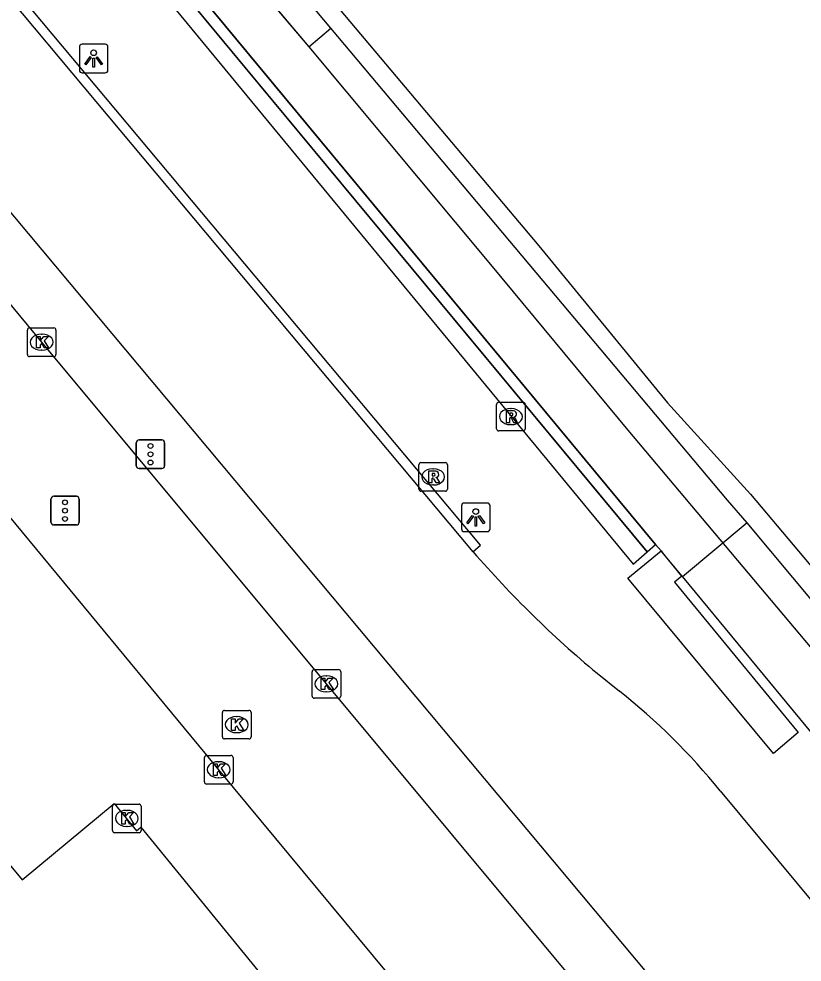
# Model space of a CAD drawing. Extents: x 159489 to 160304, y 383826 to 384530.
# Drawn here: x 160015.3 to 160042.66, y 384332.92 to 384365.88 of the extents above; entities that cross this region are included whole.
import ezdxf

# ---------------------------------------------------------------- set-up
doc = ezdxf.new("R2010")
doc.units = 0
for name, color, linetype in [('IMGEO_Berm_open', 7, 'Continuous'), ('IMGEO_Geluidsscherm', 7, 'Continuous'), ('IMGEO_Grasland_overig', 7, 'Continuous'), ('IMGEO_Haag', 7, 'Continuous'), ('IMGEO_Kolk', 7, 'Continuous'), ('IMGEO_Lichtpunt', 7, 'Continuous'), ('IMGEO_Muur', 7, 'Continuous'), ('IMGEO_Rijbaan_lokaal_gesloten', 7, 'Continuous'), ('IMGEO_Rijbaan_lokaal_open', 7, 'Continuous'), ('IMGEO_Rioolput', 7, 'Continuous'), ('IMGEO_Spoorbaan_halfverhard', 7, 'Continuous'), ('IMGEO_Verkeersregelinstallatiepaal', 7, 'Continuous'), ('IMGEO_Voetpad_open', 7, 'Continuous')]:
    doc.layers.add(name, color=color, linetype=linetype)

msp = doc.modelspace()

# ---------------------------------------------------------------- linework, layer by layer
at = {"layer": 'IMGEO_Berm_open'}
msp.add_lwpolyline([(160031.164, 384347.261), (160031.432, 384347.486), (160014.96, 384367.156), (160008.168, 384375.266), (160001.662, 384383.035), (160001.394, 384382.81)], dxfattribs=at)
at = {"layer": 'IMGEO_Geluidsscherm'}
msp.add_lwpolyline([(159996.841, 384398.858), (160004.982, 384389.167), (160013.112, 384379.425), (160018.618, 384372.896), (160020.004, 384371.288), (160025.427, 384364.899), (160031.831, 384357.227), (160036.569, 384351.512), (160050.423, 384335.054), (160058.443, 384325.423), (160063.637, 384319.301), (160076.399, 384303.987), (160093.251, 384283.877)], dxfattribs=at)
at = {"layer": 'IMGEO_Grasland_overig'}
for points in [[(160026.201, 384365.549), (159987.168, 384412.021), (159943.419, 384463.146), (159908.449, 384504.169), (159906.715, 384506.089)], [(159995.763, 384397.895), (159996.88, 384398.889), (160004.982, 384389.167), (160018.536, 384373.086), (160018.87, 384372.686), (160019.93, 384371.421), (160019.98, 384371.361), (160025.427, 384364.899), (160026.201, 384365.549)], [(160040.741, 384348.268), (160040.054, 384349.055), (160026.201, 384365.549)], [(160040.741, 384348.268), (160038.479, 384346.386)], [(160105.978, 384270.179), (160040.741, 384348.268)], [(160037.546, 384347.514), (160037.735, 384347.285)], [(160038.464, 384346.404), (160038.479, 384346.386)], [(160038.479, 384346.386), (160042.798, 384341.166), (160045.966, 384337.336), (160083.805, 384291.696), (160118.374, 384250), (160248.732, 384092.813), (160250.333, 384090.882), (160250.266, 384090.825)]]:
    msp.add_lwpolyline(points, dxfattribs=at)
at = {"layer": 'IMGEO_Haag'}
for points in [[(160017.322, 384371.273), (160037.245, 384347.25)], [(160037.546, 384347.514), (160018.206, 384370.833)]]:
    msp.add_lwpolyline(points, dxfattribs=at)
at = {"layer": 'IMGEO_Kolk'}
for p, q in [((160015.593, 384354.153), (160015.593, 384355.005)), ((160015.668, 384355.079), (160016.52, 384355.079)), ((160016.594, 384355.005), (160016.594, 384354.153)), ((160016.081, 384354.859), (160016.106, 384354.859)), ((160016.104, 384354.299), (160016.079, 384354.299)), ((160016.52, 384354.079), (160015.668, 384354.079)), ((160025.54, 384342.215), (160025.54, 384343.067)), ((160025.615, 384343.141), (160026.467, 384343.141)), ((160026.541, 384343.067), (160026.541, 384342.215)), ((160026.028, 384342.921), (160026.053, 384342.921)), ((160026.051, 384342.361), (160026.026, 384342.361)), ((160026.467, 384342.141), (160025.615, 384342.141)), ((160022.483, 384341.717), (160023.335, 384341.717)), ((160022.408, 384340.791), (160022.408, 384341.643)), ((160022.896, 384341.497), (160022.921, 384341.497)), ((160023.409, 384341.643), (160023.409, 384340.791)), ((160023.335, 384340.717), (160022.483, 384340.717)), ((160022.919, 384340.937), (160022.894, 384340.937)), ((160021.778, 384339.217), (160021.778, 384340.069)), ((160021.853, 384340.143), (160022.705, 384340.143)), ((160022.779, 384340.069), (160022.779, 384339.217)), ((160022.266, 384339.923), (160022.291, 384339.923)), ((160022.705, 384339.143), (160021.853, 384339.143)), ((160022.289, 384339.363), (160022.264, 384339.363)), ((160018.644, 384338.443), (160019.496, 384338.443)), ((160018.569, 384337.517), (160018.569, 384338.369)), ((160019.057, 384338.223), (160019.082, 384338.223)), ((160019.57, 384338.369), (160019.57, 384337.517)), ((160019.496, 384337.443), (160018.644, 384337.443)), ((160019.08, 384337.663), (160019.055, 384337.663))]:
    msp.add_line(p, q, dxfattribs=at)
for points in [[(160015.593, 384354.153), (160015.593, 384355.005)], [(160015.668, 384355.079), (160016.52, 384355.079)], [(160016.594, 384355.005), (160016.594, 384354.153)], [(160015.914, 384354.779), (160016.037, 384354.779), (160016.037, 384354.628), (160016.167, 384354.779), (160016.331, 384354.779), (160016.185, 384354.628), (160016.338, 384354.379), (160016.186, 384354.379), (160016.101, 384354.543), (160016.037, 384354.476), (160016.037, 384354.379), (160015.914, 384354.379), (160015.914, 384354.779)], [(160016.52, 384354.079), (160015.668, 384354.079)], [(160025.54, 384342.215), (160025.54, 384343.067)], [(160025.615, 384343.141), (160026.467, 384343.141)], [(160026.541, 384343.067), (160026.541, 384342.215)], [(160025.861, 384342.841), (160025.984, 384342.841), (160025.984, 384342.69), (160026.114, 384342.841), (160026.278, 384342.841), (160026.132, 384342.69), (160026.285, 384342.441), (160026.133, 384342.441), (160026.048, 384342.605), (160025.984, 384342.538), (160025.984, 384342.441), (160025.861, 384342.441), (160025.861, 384342.841)], [(160026.467, 384342.141), (160025.615, 384342.141)], [(160022.483, 384341.717), (160023.335, 384341.717)], [(160022.408, 384340.791), (160022.408, 384341.643)], [(160022.729, 384341.417), (160022.852, 384341.417), (160022.852, 384341.266), (160022.982, 384341.417), (160023.146, 384341.417), (160023, 384341.266), (160023.153, 384341.017), (160023.001, 384341.017), (160022.916, 384341.181), (160022.852, 384341.114), (160022.852, 384341.017), (160022.729, 384341.017), (160022.729, 384341.417)], [(160023.409, 384341.643), (160023.409, 384340.791)], [(160023.335, 384340.717), (160022.483, 384340.717)], [(160021.778, 384339.217), (160021.778, 384340.069)], [(160021.853, 384340.143), (160022.705, 384340.143)], [(160022.779, 384340.069), (160022.779, 384339.217)], [(160022.099, 384339.843), (160022.222, 384339.843), (160022.222, 384339.692), (160022.352, 384339.843), (160022.516, 384339.843), (160022.37, 384339.692), (160022.523, 384339.443), (160022.371, 384339.443), (160022.286, 384339.607), (160022.222, 384339.54), (160022.222, 384339.443), (160022.099, 384339.443), (160022.099, 384339.843)], [(160022.705, 384339.143), (160021.853, 384339.143)], [(160018.644, 384338.443), (160019.496, 384338.443)], [(160018.569, 384337.517), (160018.569, 384338.369)], [(160018.89, 384338.143), (160019.013, 384338.143), (160019.013, 384337.992), (160019.143, 384338.143), (160019.307, 384338.143), (160019.161, 384337.992), (160019.314, 384337.743), (160019.162, 384337.743), (160019.077, 384337.907), (160019.013, 384337.84), (160019.013, 384337.743), (160018.89, 384337.743), (160018.89, 384338.143)], [(160019.57, 384338.369), (160019.57, 384337.517)], [(160019.496, 384337.443), (160018.644, 384337.443)]]:
    msp.add_lwpolyline(points, dxfattribs=at)
for centre, start, end in [((160015.67, 384355.003), 91.552, 178.448), ((160015.67, 384355.003), 91.552, 178.448), ((160016.518, 384355.003), 1.552, 88.448), ((160016.518, 384355.003), 1.552, 88.448), ((160015.67, 384354.155), 181.552, 268.448), ((160015.67, 384354.155), 181.552, 268.448), ((160016.518, 384354.155), 271.552, 358.448), ((160016.518, 384354.155), 271.552, 358.448), ((160025.617, 384343.065), 91.552, 178.448), ((160025.617, 384343.065), 91.552, 178.448), ((160026.465, 384343.065), 1.552, 88.448), ((160026.465, 384343.065), 1.552, 88.448), ((160025.617, 384342.217), 181.552, 268.448), ((160025.617, 384342.217), 181.552, 268.448), ((160026.465, 384342.217), 271.552, 358.448), ((160026.465, 384342.217), 271.552, 358.448), ((160022.485, 384341.641), 91.552, 178.448), ((160022.485, 384341.641), 91.552, 178.448), ((160023.333, 384341.641), 1.552, 88.448), ((160023.333, 384341.641), 1.552, 88.448), ((160022.485, 384340.793), 181.552, 268.448), ((160022.485, 384340.793), 181.552, 268.448), ((160023.333, 384340.793), 271.552, 358.448), ((160023.333, 384340.793), 271.552, 358.448), ((160021.855, 384340.067), 91.552, 178.448), ((160021.855, 384340.067), 91.552, 178.448), ((160022.703, 384340.067), 1.552, 88.448), ((160022.703, 384340.067), 1.552, 88.448), ((160021.855, 384339.219), 181.552, 268.448), ((160021.855, 384339.219), 181.552, 268.448), ((160022.703, 384339.219), 271.552, 358.448), ((160022.703, 384339.219), 271.552, 358.448), ((160018.646, 384338.367), 91.552, 178.448), ((160018.646, 384338.367), 91.552, 178.448), ((160019.494, 384338.367), 1.552, 88.448), ((160019.494, 384338.367), 1.552, 88.448), ((160018.646, 384337.519), 181.552, 268.448), ((160018.646, 384337.519), 181.552, 268.448), ((160019.494, 384337.519), 271.552, 358.448), ((160019.494, 384337.519), 271.552, 358.448)]:
    msp.add_arc(centre, 0.0765, start, end, dxfattribs=at)
for centre, major_axis, ratio, start_param, end_param in [((160016.08, 384354.579), (-0.387, 0.002), 0.722429, 4.712389, 7.853982), ((160016.105, 384354.579), (-0.39, 0.002), 0.717154, 1.570796, 4.712389), ((160026.027, 384342.641), (-0.387, 0.002), 0.722429, 4.712389, 7.853982), ((160026.052, 384342.641), (-0.39, 0.002), 0.717154, 1.570796, 4.712389), ((160022.895, 384341.217), (-0.387, 0.002), 0.722429, 4.712389, 7.853982), ((160022.92, 384341.217), (-0.39, 0.002), 0.717154, 1.570796, 4.712389), ((160022.265, 384339.643), (-0.387, 0.002), 0.722429, 4.712389, 7.853982), ((160022.29, 384339.643), (-0.39, 0.002), 0.717154, 1.570796, 4.712389), ((160019.056, 384337.943), (-0.387, 0.002), 0.722429, 4.712389, 7.853982), ((160019.081, 384337.943), (-0.39, 0.002), 0.717154, 1.570796, 4.712389)]:
    msp.add_ellipse(centre, major_axis=major_axis, ratio=ratio, start_param=start_param, end_param=end_param, dxfattribs=at)
at = {"layer": 'IMGEO_Lichtpunt'}
for p, q in [((160017.411, 384364.893), (160017.411, 384364.086)), ((160017.411, 384364.893), (160017.411, 384364.086)), ((160018.313, 384364.988), (160017.505, 384364.988)), ((160018.313, 384364.988), (160017.505, 384364.988)), ((160018.407, 384364.086), (160018.407, 384364.893)), ((160018.407, 384364.086), (160018.407, 384364.893)), ((160017.505, 384363.992), (160018.313, 384363.992)), ((160017.505, 384363.992), (160018.313, 384363.992)), ((160031.666, 384348.958), (160030.858, 384348.958)), ((160031.666, 384348.958), (160030.858, 384348.958)), ((160030.764, 384348.863), (160030.764, 384348.056)), ((160030.764, 384348.863), (160030.764, 384348.056)), ((160031.76, 384348.056), (160031.76, 384348.863)), ((160031.76, 384348.056), (160031.76, 384348.863)), ((160030.858, 384347.962), (160031.666, 384347.962)), ((160030.858, 384347.962), (160031.666, 384347.962))]:
    msp.add_line(p, q, dxfattribs=at)
for points in [[(160017.785, 384364.557), (160017.824, 384364.529), (160017.636, 384364.267), (160017.598, 384364.294), (160017.785, 384364.557)], [(160017.887, 384364.509), (160017.934, 384364.509), (160017.934, 384364.187), (160017.887, 384364.187), (160017.887, 384364.509)], [(160017.997, 384364.529), (160018.035, 384364.556), (160018.222, 384364.294), (160018.183, 384364.266), (160017.997, 384364.529)], [(160031.138, 384348.527), (160031.177, 384348.499), (160030.989, 384348.237), (160030.951, 384348.264), (160031.138, 384348.527)], [(160031.24, 384348.479), (160031.287, 384348.479), (160031.287, 384348.157), (160031.24, 384348.157), (160031.24, 384348.479)], [(160031.35, 384348.499), (160031.388, 384348.526), (160031.575, 384348.264), (160031.536, 384348.236), (160031.35, 384348.499)]]:
    msp.add_lwpolyline(points, dxfattribs=at)
for centre in [(160017.91, 384364.691), (160031.263, 384348.661)]:
    msp.add_circle(centre, 0.0994, dxfattribs=at)
for centre, start, end in [((160017.505, 384364.893), 90, 180), ((160017.505, 384364.893), 90, 180), ((160018.313, 384364.893), 0, 90), ((160018.313, 384364.893), 0, 90), ((160017.505, 384364.086), 180, 270), ((160017.505, 384364.086), 180, 270), ((160018.313, 384364.086), 270, 0), ((160018.313, 384364.086), 270, 360), ((160030.858, 384348.863), 90, 180), ((160030.858, 384348.863), 90, 180), ((160031.666, 384348.863), 0, 90), ((160031.666, 384348.863), 0, 90), ((160030.858, 384348.056), 180, 270), ((160030.858, 384348.056), 180, 270), ((160031.666, 384348.056), 270, 0), ((160031.666, 384348.056), 270, 360)]:
    msp.add_arc(centre, 0.0946, start, end, dxfattribs=at)
at = {"layer": 'IMGEO_Muur'}
for points in [[(160037.245, 384347.25), (160018.369, 384370.011), (160017.322, 384371.273)], [(160018.206, 384370.833), (160018.675, 384370.268), (160037.546, 384347.514)], [(160037.245, 384347.25), (160037.546, 384347.514)], [(160037.735, 384347.285), (160037.546, 384347.514)], [(160038.464, 384346.404), (160037.735, 384347.285)]]:
    msp.add_lwpolyline(points, dxfattribs=at)
at = {"layer": 'IMGEO_Rijbaan_lokaal_gesloten'}
for points in [[(160001.394, 384382.81), (160031.164, 384347.261)], [(160039.801, 384329.49), (160001.122, 384375.717)], [(160035.5, 384343.014), (160036.281, 384342.387)], [(160039.8, 384338.91), (160053.305, 384322.646), (160053.522, 384322.815), (160079.22, 384292.325), (160144.151, 384214.441), (160211.908, 384133.533), (160232.846, 384106.858), (160241.747, 384095.905), (160240.991, 384095.299), (160233.083, 384088.757), (160231.727, 384087.658), (160222.285, 384099.453)]]:
    msp.add_lwpolyline(points, dxfattribs=at)
for centre, radius, start, end in [((160059.377, 384371.729), 37.345, 220.9331, 230.2551), ((160022.174, 384324.59), 22.71, 39.091, 51.5969)]:
    msp.add_arc(centre, radius, start, end, dxfattribs=at)
at = {"layer": 'IMGEO_Rijbaan_lokaal_open'}
for points in [[(160039.283, 384326.749), (160026.041, 384342.641), (160016.094, 384354.579), (160006.196, 384366.55), (159999.651, 384374.503), (160001.122, 384375.717)], [(160035.542, 384323.669), (160022.279, 384339.643), (160021.803, 384340.218), (160012.365, 384351.633), (160002.438, 384363.58), (159995.871, 384371.487), (159995.62, 384371.273), (159992.37, 384375.097)]]:
    msp.add_lwpolyline(points, dxfattribs=at)
at = {"layer": 'IMGEO_Rioolput'}
for p, q in [((160031.989, 384351.553), (160031.989, 384352.405)), ((160032.064, 384352.479), (160032.916, 384352.479)), ((160032.477, 384352.259), (160032.502, 384352.259)), ((160032.99, 384352.405), (160032.99, 384351.553)), ((160032.5, 384351.699), (160032.475, 384351.699)), ((160032.916, 384351.479), (160032.064, 384351.479)), ((160029.271, 384349.446), (160029.271, 384350.298)), ((160029.346, 384350.372), (160030.198, 384350.372)), ((160030.272, 384350.298), (160030.272, 384349.446)), ((160029.759, 384350.152), (160029.784, 384350.152)), ((160029.782, 384349.592), (160029.757, 384349.592)), ((160030.198, 384349.372), (160029.346, 384349.372))]:
    msp.add_line(p, q, dxfattribs=at)
for points in [[(160031.989, 384351.553), (160031.989, 384352.405)], [(160032.064, 384352.479), (160032.916, 384352.479)], [(160032.99, 384352.405), (160032.99, 384351.553)], [(160032.578, 384352.177), (160032.326, 384352.179), (160032.326, 384351.779)], [(160032.326, 384351.779), (160032.45, 384351.779), (160032.45, 384351.941), (160032.461, 384351.941)], [(160032.504, 384352.098), (160032.45, 384352.098), (160032.45, 384352.017)], [(160032.45, 384352.017), (160032.502, 384352.017)], [(160032.508, 384351.912), (160032.579, 384351.779), (160032.719, 384351.779), (160032.654, 384351.905)], [(160032.916, 384351.479), (160032.064, 384351.479)], [(160029.271, 384349.446), (160029.271, 384350.298)], [(160029.346, 384350.372), (160030.198, 384350.372)], [(160030.272, 384350.298), (160030.272, 384349.446)], [(160029.86, 384350.07), (160029.608, 384350.072), (160029.608, 384349.672)], [(160029.786, 384349.991), (160029.732, 384349.991), (160029.732, 384349.91)], [(160029.608, 384349.672), (160029.732, 384349.672), (160029.732, 384349.834), (160029.743, 384349.834)], [(160029.732, 384349.91), (160029.784, 384349.91)], [(160029.79, 384349.805), (160029.861, 384349.672), (160030.001, 384349.672), (160029.936, 384349.798)], [(160030.198, 384349.372), (160029.346, 384349.372)]]:
    msp.add_lwpolyline(points, dxfattribs=at)
for centre, radius, start, end in [((160032.066, 384352.403), 0.0765, 91.552, 178.448), ((160032.066, 384352.403), 0.0765, 91.552, 178.448), ((160032.914, 384352.403), 0.0765, 1.552, 88.448), ((160032.914, 384352.403), 0.0765, 1.552, 88.448), ((160032.46, 384351.888), 0.0533, 26.0293, 88.6989), ((160032.486, 384352.206), 0.19, 274.7715, 282.9687), ((160032.51, 384352.002), 0.0964, 77.0061, 93.1865), ((160032.524, 384352.059), 0.0378, 276.6634, 79.6772), ((160032.577, 384352.067), 0.109, 350.3612, 89.416), ((160032.575, 384352.067), 0.112, 277.5842, 350.9817), ((160032.559, 384351.852), 0.108, 29.5134, 73.7905), ((160032.066, 384351.555), 0.0765, 181.552, 268.448), ((160032.066, 384351.555), 0.0765, 181.552, 268.448), ((160032.914, 384351.555), 0.0765, 271.552, 358.448), ((160032.914, 384351.555), 0.0765, 271.552, 358.448), ((160029.348, 384350.296), 0.0765, 91.552, 178.448), ((160029.348, 384350.296), 0.0765, 91.552, 178.448), ((160030.196, 384350.296), 0.0765, 1.552, 88.448), ((160030.196, 384350.296), 0.0765, 1.552, 88.448), ((160029.792, 384349.895), 0.0964, 77.0061, 93.1865), ((160029.806, 384349.952), 0.0378, 276.6634, 79.6772), ((160029.859, 384349.96), 0.109, 350.3612, 89.416), ((160029.857, 384349.96), 0.112, 277.5842, 350.9817), ((160029.742, 384349.781), 0.0533, 26.0293, 88.6989), ((160029.768, 384350.099), 0.19, 274.7715, 282.9687), ((160029.841, 384349.745), 0.108, 29.5134, 73.7905), ((160029.348, 384349.448), 0.0765, 181.552, 268.448), ((160029.348, 384349.448), 0.0765, 181.552, 268.448), ((160030.196, 384349.448), 0.0765, 271.552, 358.448), ((160030.196, 384349.448), 0.0765, 271.552, 358.448)]:
    msp.add_arc(centre, radius, start, end, dxfattribs=at)
for centre, major_axis, ratio, start_param, end_param in [((160032.476, 384351.979), (-0.387, 0.002), 0.722429, 4.712389, 7.853982), ((160032.501, 384351.979), (-0.39, 0.002), 0.717154, 1.570796, 4.712389), ((160029.758, 384349.872), (-0.387, 0.002), 0.722429, 4.712389, 7.853982), ((160029.783, 384349.872), (-0.39, 0.002), 0.717154, 1.570796, 4.712389)]:
    msp.add_ellipse(centre, major_axis=major_axis, ratio=ratio, start_param=start_param, end_param=end_param, dxfattribs=at)
at = {"layer": 'IMGEO_Spoorbaan_halfverhard'}
msp.add_lwpolyline([(159907.127, 384507.74), (159908.52, 384504.918), (159920.281, 384491.074), (159927.893, 384482.329), (159946.346, 384460.673), (159969.897, 384433.23), (159977.394, 384424.427), (159983.253, 384417.289), (159999.609, 384398.19), (160010.33, 384385.387), (160016.296, 384378.329), (160021.129, 384372.592), (160033.465, 384357.944), (160037.959, 384352.458), (160040.86, 384349.27), (160051.171, 384337.035), (160057.72, 384329.194), (160064.728, 384320.793), (160078.435, 384304.365), (160083.82, 384298.032), (160092.408, 384287.749)], dxfattribs=at)
at = {"layer": 'IMGEO_Verkeersregelinstallatiepaal'}
for p, q in [((160019.399, 384350.265), (160019.399, 384351.065)), ((160019.399, 384351.065), (160019.399, 384350.265)), ((160019.499, 384351.165), (160020.289, 384351.165)), ((160020.289, 384351.165), (160019.499, 384351.165)), ((160020.389, 384351.065), (160020.389, 384350.265)), ((160020.389, 384350.265), (160020.389, 384351.065)), ((160020.289, 384350.165), (160019.499, 384350.165)), ((160019.499, 384350.165), (160020.289, 384350.165)), ((160016.415, 384348.295), (160016.415, 384349.095)), ((160016.415, 384349.095), (160016.415, 384348.295)), ((160016.515, 384349.195), (160017.305, 384349.195)), ((160017.305, 384349.195), (160016.515, 384349.195)), ((160017.405, 384349.095), (160017.405, 384348.295)), ((160017.405, 384348.295), (160017.405, 384349.095)), ((160017.305, 384348.195), (160016.515, 384348.195)), ((160016.515, 384348.195), (160017.305, 384348.195))]:
    msp.add_line(p, q, dxfattribs=at)
for centre in [(160019.894, 384350.955), (160019.894, 384350.665), (160019.894, 384350.375), (160016.91, 384348.985), (160016.91, 384348.695), (160016.91, 384348.405)]:
    msp.add_circle(centre, 0.085, dxfattribs=at)
for centre, start, end in [((160019.499, 384351.065), 90, 180), ((160019.499, 384351.065), 90, 180), ((160020.289, 384351.065), 0, 90), ((160020.289, 384351.065), 360, 90), ((160019.499, 384350.265), 180, 270), ((160019.499, 384350.265), 180, 270), ((160020.289, 384350.265), 270, 0), ((160020.289, 384350.265), 270, 0), ((160016.515, 384349.095), 90, 180), ((160016.515, 384349.095), 90, 180), ((160017.305, 384349.095), 0, 90), ((160017.305, 384349.095), 360, 90), ((160016.515, 384348.295), 180, 270), ((160016.515, 384348.295), 180, 270), ((160017.305, 384348.295), 270, 0), ((160017.305, 384348.295), 270, 0)]:
    msp.add_arc(centre, 0.1, start, end, dxfattribs=at)
at = {"layer": 'IMGEO_Voetpad_open'}
for points in [[(159994.732, 384397.788), (159997.161, 384394.843), (160000, 384391.401), (160016.508, 384371.387), (160017.939, 384369.651), (160036.764, 384346.828), (160037.245, 384347.25)], [(160038.464, 384346.404), (160038.21, 384346.191), (160042.531, 384340.941), (160041.659, 384340.205), (160036.575, 384346.335), (160037.735, 384347.285)], [(160037.735, 384347.285), (160037.813, 384347.19), (160038.464, 384346.404)], [(160013.787, 384337.742), (160015.414, 384335.797), (160018.631, 384338.466), (160019.407, 384337.513), (160019.56, 384337.641), (160030.58, 384324.136), (159977.835, 384280.227)]]:
    msp.add_lwpolyline(points, dxfattribs=at)

doc.saveas('drawing.dxf')
